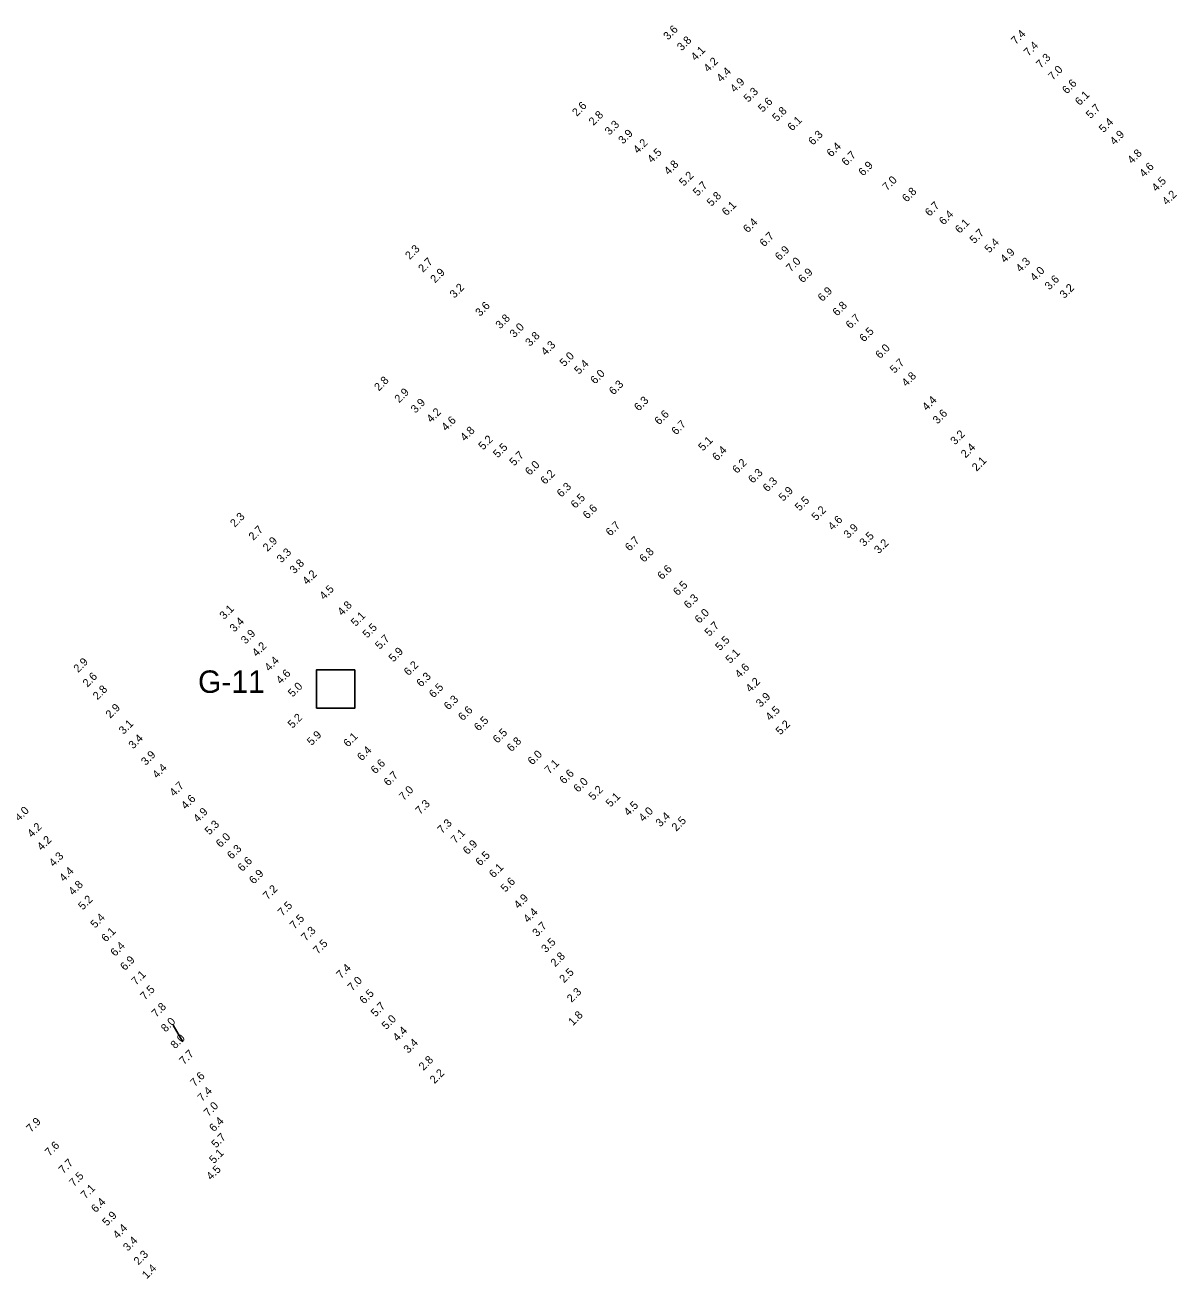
# Model space of a CAD drawing. Extents: x 988130 to 1132882, y 654656 to 841453.
# Drawn here: x 1106945.3 to 1107305.2, y 698031.8 to 698423.4 of the extents above; entities that cross this region are included whole.
import ezdxf

# ---------------------------------------------------------------- set-up
doc = ezdxf.new("R2010")
doc.units = 0
for name, color, linetype in [('V-CHAN-NAID', 7, 'Continuous'), ('V-TOPO-MAJR', 7, 'Continuous'), ('V-TOPO-SOUN', 7, 'Continuous')]:
    doc.layers.add(name, color=color, linetype=linetype)

msp = doc.modelspace()

# ---------------------------------------------------------------- linework, layer by layer
at = {"layer": 'V-CHAN-NAID'}
msp.add_lwpolyline([(1107048.4, 698222.08), (1107036.4, 698222.08), (1107036.4, 698210.08), (1107048.4, 698210.08)], close=True, dxfattribs=at)
at = {"layer": 'V-TOPO-MAJR'}
msp.add_lwpolyline([(1106994.59, 698105.83), (1106991.6, 698111.04)], dxfattribs=at)

# ---------------------------------------------------------------- texts
at = {"layer": 'V-CHAN-NAID'}
msp.add_text('G-11', height=7, dxfattribs=at).set_placement((1106999.37, 698214.84))
at = {"layer": 'V-TOPO-SOUN'}
for s, p in [('3.6', (1107146.2, 698418.6)), ('3.8', (1107150.46, 698415.21)), ('7.4', (1107254.84, 698417.19)), ('4.1', (1107154.77, 698412.13)), ('7.4', (1107258.81, 698413.56)), ('4.2', (1107158.76, 698408.58)), ('7.3', (1107262.65, 698409.8)), ('4.4', (1107162.79, 698405.46)), ('7.0', (1107266.43, 698406.04)), ('4.9', (1107167.05, 698402.21)), ('5.3', (1107171.28, 698399.18)), ('6.6', (1107270.79, 698401.75)), ('5.6', (1107175.77, 698396.05)), ('6.1', (1107274.8, 698398.14)), ('2.6', (1107117.71, 698394.74)), ('2.8', (1107122.9, 698391.89)), ('5.8', (1107180.22, 698393.15)), ('5.7', (1107278.21, 698394.01)), ('3.3', (1107127.9, 698388.88)), ('6.1', (1107184.99, 698390.21)), ('5.4', (1107282.25, 698389.64)), ('3.9', (1107132.13, 698386.1)), ('6.3', (1107191.48, 698385.75)), ('4.9', (1107285.68, 698385.79)), ('4.2', (1107136.77, 698383.12)), ('4.5', (1107141.17, 698380.16)), ('6.4', (1107197.19, 698382.07)), ('6.7', (1107201.87, 698379.3)), ('4.8', (1107291.17, 698379.91)), ('4.8', (1107146.39, 698376.47)), ('6.9', (1107207.15, 698376.12)), ('4.6', (1107294.89, 698375.74)), ('5.2', (1107151.12, 698372.95)), ('7.0', (1107214.63, 698371.53)), ('5.7', (1107155.43, 698369.84)), ('6.8', (1107220.76, 698367.96)), ('4.5', (1107298.73, 698371.27)), ('5.8', (1107159.75, 698366.62)), ('6.7', (1107227.91, 698363.53)), ('4.2', (1107302.01, 698367.02)), ('6.1', (1107164.46, 698363.7)), ('6.4', (1107232.3, 698360.82)), ('6.4', (1107171.11, 698358.38)), ('6.1', (1107237.32, 698358.19)), ('6.7', (1107176.26, 698354)), ('5.7', (1107241.88, 698354.99)), ('5.4', (1107246.55, 698352.09)), ('2.3', (1107065.54, 698350.03)), ('6.9', (1107181.05, 698349.73)), ('4.9', (1107251.45, 698349.01)), ('2.7', (1107069.63, 698345.98)), ('7.0', (1107184.55, 698346.14)), ('4.3', (1107256.29, 698346.08)), ('2.9', (1107073.41, 698342.69)), ('6.9', (1107188.32, 698342.75)), ('4.0', (1107260.76, 698343.25)), ('3.6', (1107265.34, 698340.53)), ('3.2', (1107079.45, 698337.95)), ('6.9', (1107194.42, 698336.91)), ('3.2', (1107270, 698337.86)), ('3.6', (1107087.47, 698332.27)), ('6.8', (1107199.05, 698332.35)), ('6.7', (1107203.16, 698328.4)), ('3.8', (1107093.77, 698328.37)), ('3.0', (1107098.17, 698325.61)), ('3.8', (1107103.06, 698322.89)), ('6.5', (1107207.42, 698324.28)), ('4.3', (1107107.95, 698320.04)), ('6.0', (1107212.44, 698319.06)), ('5.0', (1107113.79, 698316.57)), ('5.4', (1107118.36, 698314.17)), ('5.7', (1107216.94, 698314.48)), ('2.8', (1107055.87, 698308.95)), ('6.0', (1107123.4, 698311.11)), ('4.8', (1107220.64, 698310.34)), ('2.9', (1107062.21, 698305.26)), ('6.3', (1107129.19, 698307.74)), ('3.9', (1107067.29, 698302.04)), ('6.3', (1107137.06, 698302.69)), ('4.4', (1107227.03, 698302.81)), ('4.2', (1107072.21, 698299.08)), ('6.6', (1107143.43, 698298.39)), ('3.6', (1107230.37, 698298.64)), ('4.6', (1107076.87, 698296.48)), ('4.8', (1107082.74, 698293.3)), ('6.7', (1107148.74, 698295.23)), ('5.2', (1107088.43, 698290.54)), ('5.1', (1107157.11, 698290.23)), ('3.2', (1107235.87, 698292.14)), ('5.5', (1107093, 698288.08)), ('5.7', (1107098.12, 698285.54)), ('6.4', (1107161.47, 698287.14)), ('2.4', (1107239.14, 698288.05)), ('6.0', (1107103, 698282.6)), ('6.2', (1107167.73, 698283.2)), ('2.1', (1107242.59, 698283.89)), ('6.2', (1107107.8, 698279.77)), ('6.3', (1107172.71, 698280.13)), ('6.3', (1107112.9, 698275.78)), ('6.3', (1107177.26, 698277.47)), ('5.9', (1107182.19, 698274.53)), ('6.5', (1107117.24, 698272.29)), ('5.5', (1107187.28, 698271.46)), ('2.3', (1107010.87, 698266.41)), ('6.6', (1107121.02, 698268.99)), ('5.2', (1107192.48, 698268.47)), ('2.7', (1107016.64, 698262.29)), ('6.7', (1107128.19, 698263.64)), ('4.6', (1107197.61, 698265.44)), ('3.9', (1107202.5, 698262.92)), ('2.9', (1107021.07, 698258.82)), ('6.7', (1107134.2, 698258.94)), ('3.5', (1107207.45, 698260.38)), ('3.2', (1107212.04, 698258.12)), ('3.3', (1107025.44, 698255.28)), ('6.8', (1107138.71, 698255.44)), ('3.8', (1107029.46, 698251.85)), ('6.6', (1107144.32, 698250.04)), ('4.2', (1107033.42, 698248.43)), ('4.5', (1107038.76, 698243.76)), ('6.5', (1107149.23, 698245.03)), ('4.8', (1107044.38, 698238.77)), ('6.3', (1107152.59, 698240.96)), ('3.1', (1107007.54, 698237.59)), ('5.1', (1107048.61, 698235.41)), ('6.0', (1107155.99, 698236.36)), ('3.4', (1107010.71, 698233.65)), ('5.5', (1107052.23, 698231.78)), ('5.7', (1107159.1, 698232.31)), ('3.9', (1107014.23, 698229.91)), ('5.7', (1107056.15, 698228.24)), ('5.5', (1107162.41, 698227.85)), ('4.2', (1107017.7, 698225.97)), ('5.9', (1107060.39, 698224.3)), ('5.1', (1107165.61, 698223.85)), ('2.9', (1106961.93, 698221.02)), ('4.4', (1107021.6, 698221.44)), ('6.2', (1107065.13, 698220.03)), ('4.6', (1107168.53, 698219.31)), ('2.6', (1106964.81, 698216.46)), ('4.6', (1107025.2, 698217.42)), ('6.3', (1107069.07, 698216.49)), ('2.8', (1106967.97, 698212.46)), ('5.0', (1107028.94, 698213.37)), ('6.5', (1107072.96, 698213.1)), ('4.2', (1107171.89, 698214.86)), ('6.3', (1107077.63, 698209.33)), ('3.9', (1107175.11, 698210.18)), ('2.9', (1106971.96, 698206.7)), ('5.2', (1107028.88, 698203.61)), ('6.6', (1107082.09, 698205.96)), ('4.5', (1107178.1, 698205.96)), ('3.1', (1106976.09, 698201.7)), ('6.5', (1107087.04, 698202.75)), ('5.2', (1107181.28, 698201.54)), ('3.4', (1106979.12, 698197.16)), ('5.9', (1107034.86, 698198.23)), ('6.1', (1107046.24, 698197.74)), ('6.5', (1107092.92, 698198.93)), ('6.8', (1107097.3, 698196.28)), ('3.9', (1106983.04, 698192)), ('6.4', (1107050.53, 698193.43)), ('6.0', (1107103.8, 698192.15)), ('4.4', (1106986.57, 698187.95)), ('6.6', (1107054.78, 698189.36)), ('7.1', (1107109.1, 698189.36)), ('6.7', (1107058.82, 698185.56)), ('6.6', (1107113.74, 698186.18)), ('6.0', (1107118.13, 698183.6)), ('4.7', (1106991.9, 698182.32)), ('7.0', (1107063.61, 698181.04)), ('5.2', (1107122.82, 698181.12)), ('4.6', (1106995.53, 698178.27)), ('7.3', (1107068.75, 698176.69)), ('5.1', (1107128.2, 698178.98)), ('4.5', (1107133.84, 698176.22)), ('4.0', (1106943.48, 698174.58)), ('4.9', (1106999.33, 698174.21)), ('4.0', (1107138.49, 698174.41)), ('3.4', (1107143.78, 698172.8)), ('4.2', (1106947.48, 698169.49)), ('5.3', (1107002.94, 698170.29)), ('7.3', (1107075.62, 698170.69)), ('2.5', (1107148.78, 698171.45)), ('4.2', (1106950.52, 698165.43)), ('6.0', (1107006.41, 698166.36)), ('7.1', (1107079.8, 698167.57)), ('6.9', (1107083.57, 698164.16)), ('4.3', (1106954.27, 698160.36)), ('6.3', (1107009.9, 698162.69)), ('6.5', (1107087.51, 698160.62)), ('6.6', (1107013.21, 698158.86)), ('6.1', (1107091.71, 698156.88)), ('4.4', (1106957.47, 698155.68)), ('6.9', (1107016.79, 698154.93)), ('5.6', (1107095.37, 698152.42)), ('4.8', (1106960.37, 698151.46)), ('7.2', (1107021.11, 698150.07)), ('5.2', (1106963.38, 698146.84)), ('7.5', (1107025.77, 698144.92)), ('4.9', (1107099.48, 698147.26)), ('5.4', (1106967.22, 698141.18)), ('7.5', (1107029.49, 698140.87)), ('4.4', (1107102.45, 698142.87)), ('6.1', (1106970.6, 698136.85)), ('7.3', (1107033.06, 698137.1)), ('3.7', (1107105.27, 698138.49)), ('7.5', (1107036.8, 698133.06)), ('3.5', (1107108.05, 698133.5)), ('6.4', (1106973.47, 698132.34)), ('2.8', (1107110.96, 698129.09)), ('6.9', (1106976.53, 698127.93)), ('7.4', (1107044.06, 698125.39)), ('7.1', (1106980, 698123.37)), ('7.0', (1107047.57, 698121.5)), ('2.5', (1107113.71, 698124.08)), ('7.5', (1106982.79, 698118.69)), ('6.5', (1107051.26, 698117.47)), ('2.3', (1107116.07, 698117.95)), ('7.8', (1106986.35, 698113.3)), ('5.7', (1107054.82, 698113.45)), ('5.0', (1107058.19, 698109.49)), ('1.8', (1107116.51, 698110.71)), ('8.0', (1106989.25, 698108.69)), ('4.4', (1107061.67, 698105.83)), ('8.0', (1106992.24, 698103.48)), ('3.4', (1107065.04, 698102.07)), ('7.7', (1106995.01, 698098.52)), ('2.8', (1107069.79, 698096.7)), ('7.6', (1106998.4, 698091.67)), ('2.2', (1107073.25, 698092.59)), ('7.4', (1107000.68, 698087)), ('7.0', (1107002.63, 698082.34)), ('7.9', (1106947.19, 698077.41)), ('6.4', (1107004.33, 698077.56)), ('7.6', (1106952.99, 698069.96)), ('5.7', (1107005, 698072.5)), ('5.1', (1107004.32, 698067.6)), ('7.7', (1106957.31, 698064.47)), ('4.5', (1107003.44, 698062.48)), ('7.5', (1106960.59, 698060.44)), ('7.1', (1106964.2, 698056.58)), ('6.4', (1106967.42, 698052.31)), ('5.9', (1106970.91, 698048.13)), ('4.4', (1106974.21, 698044.16)), ('3.4', (1106977.41, 698040.27)), ('2.3', (1106980.74, 698035.94)), ('1.4', (1106983.33, 698031.59))]:
    msp.add_text(s, height=2.5, rotation=45, dxfattribs=at).set_placement(p)

doc.saveas('drawing.dxf')
